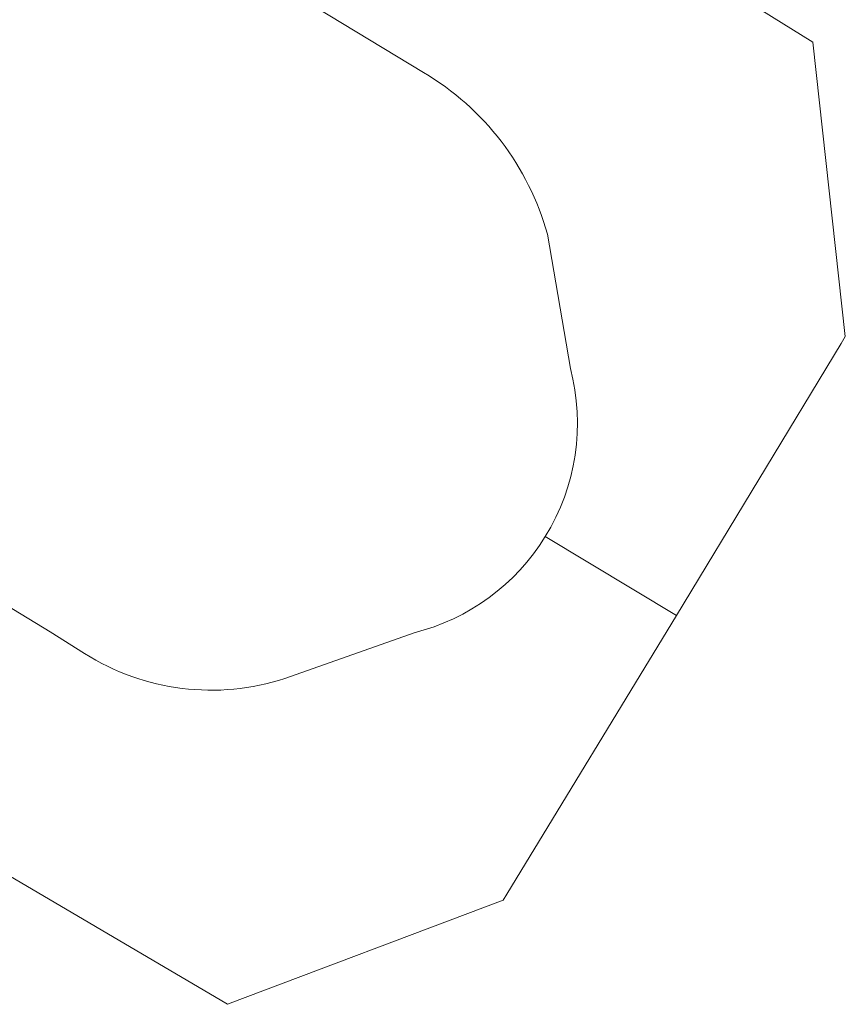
# Model space of a CAD drawing. Header units: metres. Extents: x 125349 to 128236, y 501602 to 503797.
# Tile 472 of 656: x 127237 to 127255, y 502114 to 502135. Entities that reach past the tile are written whole.
import ezdxf

# ---------------------------------------------------------------- set-up
doc = ezdxf.new("R2010")
doc.units = ezdxf.units.M
doc.layers.add('B-WE-VH-OPENVERHARDING_BETONSTRAATSTEEN-GV', color=90, linetype='CONTINUOUS', lineweight=18)

msp = doc.modelspace()

# ---------------------------------------------------------------- linework, layer by layer
at = {"layer": 'B-WE-VH-OPENVERHARDING_BETONSTRAATSTEEN-GV', "flags": 128}
for points in [[(127251.38, 502122.078), (127255.01, 502128.079), (127255.103, 502128.232), (127254.385, 502134.72), (127248.433, 502138.425), (127204.587, 502164.905), (127203.398, 502165.623), (127203.591, 502165.916), (127201.721, 502167.015), (127195.341, 502170.859), (127194.075, 502171.619), (127181.283, 502179.362), (127180.738, 502179.671)], [(127175.606, 502176.481), (127176.726, 502175.812), (127176.312, 502175.135), (127176.781, 502174.841), (127197.976, 502162.033), (127198.343, 502161.815), (127198.821, 502162.629), (127205.331, 502158.692), (127205.278, 502158.55), (127238.683, 502138.364), (127245.794, 502134.054)], [(127238.321, 502121.239), (127237.562, 502121.719), (127231.009, 502125.698), (127198.703, 502145.263), (127198.616, 502145.128), (127191.013, 502149.721), (127191.442, 502150.441), (127191.078, 502150.654), (127169.895, 502163.546), (127169.422, 502163.823), (127169.064, 502163.232), (127167.944, 502163.904)], [(127162.589, 502160.798), (127162.876, 502160.617), (127163.232, 502160.392), (127171.86, 502155.177), (127173.193, 502154.355), (127183.981, 502147.816), (127185.684, 502146.774), (127185.815, 502146.991), (127193.394, 502142.395), (127194.226, 502141.89), (127197.138, 502140.124), (127230.405, 502119.951), (127232.1, 502118.923), (127232.285, 502118.811), (127235.41, 502116.916), (127235.69, 502116.746), (127235.644, 502116.929), (127241.473, 502113.501), (127247.558, 502115.8), (127247.638, 502115.932)], [(127248.53, 502130.485), (127249.037, 502127.527)], [(127247.638, 502115.932), (127251.38, 502122.078), (127248.484, 502123.817)], [(127248.484, 502123.817), (127251.38, 502122.078)], [(127245.591, 502121.695), (127242.741, 502120.689)]]:
    msp.add_lwpolyline(points, dxfattribs=at)
at = {"layer": 'B-WE-VH-OPENVERHARDING_BETONSTRAATSTEEN-GV'}
for points in [[(127245.794, 502134.054, -0.194938), (127248.53, 502130.485)], [(127249.037, 502127.527, -0.205065), (127248.484, 502123.817)], [(127248.484, 502123.817, -0.195169), (127245.591, 502121.695)], [(127242.741, 502120.689, -0.224004), (127238.321, 502121.239)]]:
    msp.add_lwpolyline(points, format="xyb", dxfattribs=at)

doc.saveas('drawing.dxf')
